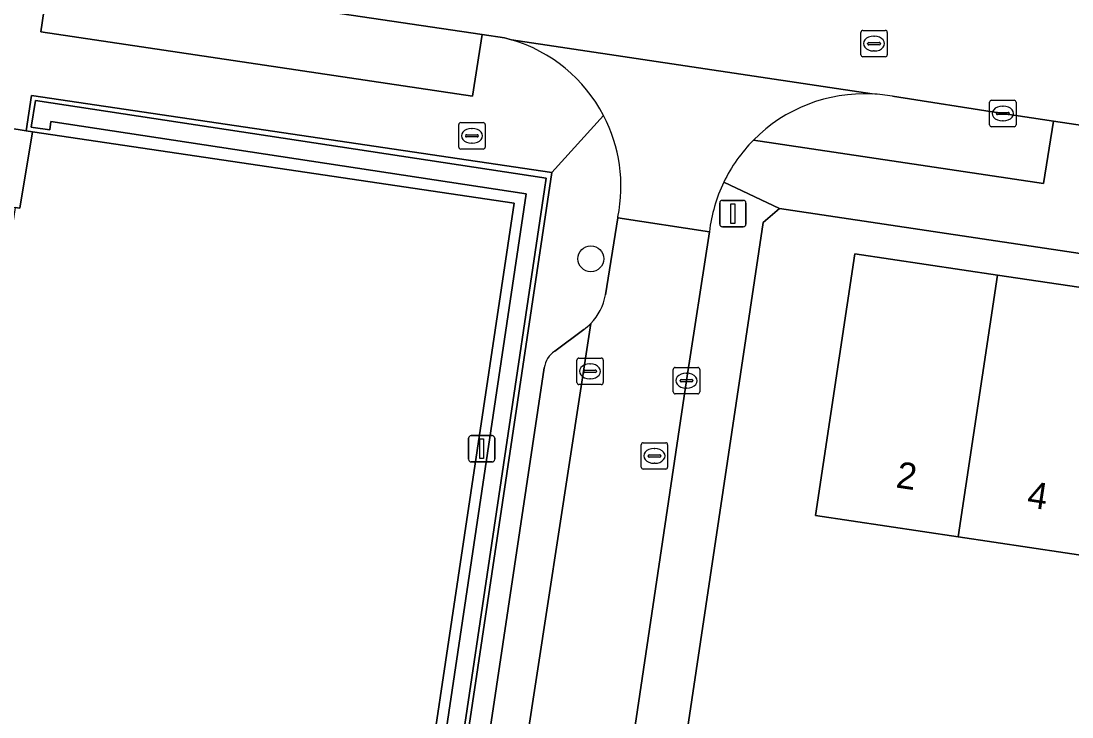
# Model space of a CAD drawing. Extents: x 164148 to 165261, y 382513 to 383432.
# Drawn here: x 164232.08 to 164271.9, y 382857.83 to 382884.21 of the extents above; entities that cross this region are included whole.
import ezdxf

# ---------------------------------------------------------------- set-up
doc = ezdxf.new("R2010")
doc.units = 0
for name, color, linetype in [('IMGEO_Boom', 7, 'Continuous'), ('IMGEO_Brandkraan', 7, 'Continuous'), ('IMGEO_Erf', 7, 'Continuous'), ('IMGEO_Groenvoorziening', 7, 'Continuous'), ('IMGEO_Hek', 7, 'Continuous'), ('IMGEO_Kolk', 7, 'Continuous'), ('IMGEO_Lichtmast', 7, 'Continuous'), ('IMGEO_Muur', 7, 'Continuous'), ('IMGEO_Pand', 7, 'Continuous'), ('IMGEO_Pand_nummerreeks', 7, 'Continuous'), ('IMGEO_Parkeervlak_open', 7, 'Continuous'), ('IMGEO_Rijbaan_lokaal_gesloten', 7, 'Continuous'), ('IMGEO_Rijbaan_lokaal_open', 7, 'Continuous'), ('IMGEO_Rioolput', 7, 'Continuous'), ('IMGEO_Terreindeel_halfverhard', 7, 'Continuous'), ('IMGEO_Voetpad_open', 7, 'Continuous')]:
    doc.layers.add(name, color=color, linetype=linetype)

msp = doc.modelspace()

# ---------------------------------------------------------------- linework, layer by layer
at = {"layer": 'IMGEO_Boom'}
msp.add_circle((164253.67, 382875.197), 0.489, dxfattribs=at)
at = {"layer": 'IMGEO_Brandkraan'}
for p, q in [((164248.664, 382879.431), (164248.664, 382880.283)), ((164248.739, 382880.357), (164249.591, 382880.357)), ((164249.152, 382880.137), (164249.177, 382880.137)), ((164249.665, 382880.283), (164249.665, 382879.431)), ((164248.923, 382879.851), (164248.923, 382879.863)), ((164249.361, 382879.814), (164248.963, 382879.814)), ((164248.966, 382879.9), (164249.364, 382879.9)), ((164249.407, 382879.863), (164249.407, 382879.851)), ((164249.591, 382879.357), (164248.739, 382879.357)), ((164249.175, 382879.577), (164249.15, 382879.577))]:
    msp.add_line(p, q, dxfattribs=at)
for points in [[(164248.664, 382879.431), (164248.664, 382880.283)], [(164248.739, 382880.357), (164249.591, 382880.357)], [(164249.665, 382880.283), (164249.665, 382879.431)], [(164249.591, 382879.357), (164248.739, 382879.357)]]:
    msp.add_lwpolyline(points, dxfattribs=at)
for centre, radius, start, end in [((164248.741, 382880.281), 0.0765, 91.552, 178.448), ((164248.741, 382880.281), 0.0765, 91.552, 178.448), ((164249.589, 382880.281), 0.0765, 1.552, 88.448), ((164249.589, 382880.281), 0.0765, 1.552, 88.448), ((164248.963, 382879.86), 0.0403, 85.8775, 175.7526), ((164248.96, 382879.85), 0.0366, 178.938, 274.7102), ((164249.364, 382879.857), 0.043, 264.8664, 352.4533), ((164249.368, 382879.862), 0.0386, 1.7309, 96.639), ((164248.741, 382879.433), 0.0765, 181.552, 268.448), ((164248.741, 382879.433), 0.0765, 181.552, 268.448), ((164249.589, 382879.433), 0.0765, 271.552, 358.448), ((164249.589, 382879.433), 0.0765, 271.552, 358.448)]:
    msp.add_arc(centre, radius, start, end, dxfattribs=at)
for centre, major_axis, ratio, start_param, end_param in [((164249.151, 382879.857), (-0.387, 0.002), 0.722429, 4.712389, 7.853982), ((164249.176, 382879.857), (-0.39, 0.002), 0.717154, 1.570796, 4.712389)]:
    msp.add_ellipse(centre, major_axis=major_axis, ratio=ratio, start_param=start_param, end_param=end_param, dxfattribs=at)
at = {"layer": 'IMGEO_Erf'}
for points in [[(164315.881, 382868.253), (164315.414, 382868.927), (164260.822, 382877.103), (164260.194, 382876.574), (164257.168, 382856.277), (164287.898, 382851.603), (164312.82, 382847.812)], [(164283.787, 382862.225), (164278.388, 382863.036), (164272.988, 382863.848), (164267.588, 382864.659), (164262.186, 382865.471), (164263.672, 382875.389), (164269.072, 382874.581), (164274.472, 382873.774), (164279.873, 382872.966), (164285.273, 382872.158), (164290.673, 382871.351), (164296.073, 382870.543), (164301.474, 382869.735), (164306.874, 382868.928), (164312.274, 382868.12), (164310.768, 382858.17), (164305.386, 382858.979), (164299.986, 382859.79), (164294.587, 382860.602), (164289.187, 382861.413)]]:
    msp.add_lwpolyline(points, close=True, dxfattribs=at)
at = {"layer": 'IMGEO_Groenvoorziening'}
msp.add_lwpolyline([(164233.168, 382886.129), (164232.835, 382883.801), (164249.19, 382881.363), (164249.553, 382883.698), (164233.894, 382886.021)], close=True, dxfattribs=at)
for points in [[(164271.199, 382880.418), (164269.281, 382880.704), (164265.1, 382881.355)], [(164259.83, 382879.696), (164270.817, 382878.047), (164271.199, 382880.418)]]:
    msp.add_lwpolyline(points, dxfattribs=at)
for centre, radius, start, end in [((164264.036, 382875.535), 5.916, 87.1569, 135.3084), ((164264.029, 382875.464), 5.987, 79.6989, 87.1315)]:
    msp.add_arc(centre, radius, start, end, dxfattribs=at)
at = {"layer": 'IMGEO_Hek'}
msp.add_lwpolyline([(164215.665, 382769.181), (164234.342, 382766.406), (164241.349, 382814.392), (164250.763, 382877.302), (164232.516, 382880.004)], dxfattribs=at)
at = {"layer": 'IMGEO_Kolk'}
for p, q in [((164268.78, 382880.278), (164268.78, 382881.13)), ((164268.855, 382881.204), (164269.707, 382881.204)), ((164269.268, 382880.984), (164269.293, 382880.984)), ((164269.781, 382881.13), (164269.781, 382880.278)), ((164269.039, 382880.698), (164269.039, 382880.71)), ((164269.477, 382880.661), (164269.079, 382880.661)), ((164269.082, 382880.747), (164269.48, 382880.747)), ((164269.523, 382880.71), (164269.523, 382880.698)), ((164269.707, 382880.204), (164268.855, 382880.204)), ((164269.291, 382880.424), (164269.266, 382880.424)), ((164253.139, 382870.506), (164253.139, 382871.358)), ((164253.214, 382871.432), (164254.066, 382871.432)), ((164254.14, 382871.358), (164254.14, 382870.506)), ((164253.398, 382870.926), (164253.398, 382870.938)), ((164253.441, 382870.975), (164253.839, 382870.975)), ((164253.627, 382871.212), (164253.652, 382871.212)), ((164253.882, 382870.938), (164253.882, 382870.926)), ((164256.793, 382870.152), (164256.793, 382871.004)), ((164256.868, 382871.078), (164257.72, 382871.078)), ((164257.794, 382871.004), (164257.794, 382870.152)), ((164253.836, 382870.889), (164253.438, 382870.889)), ((164253.65, 382870.652), (164253.625, 382870.652)), ((164257.052, 382870.572), (164257.052, 382870.584)), ((164257.49, 382870.535), (164257.092, 382870.535)), ((164257.095, 382870.621), (164257.493, 382870.621)), ((164257.281, 382870.858), (164257.306, 382870.858)), ((164257.536, 382870.584), (164257.536, 382870.572)), ((164254.066, 382870.432), (164253.214, 382870.432)), ((164257.304, 382870.298), (164257.279, 382870.298)), ((164257.72, 382870.078), (164256.868, 382870.078))]:
    msp.add_line(p, q, dxfattribs=at)
for points in [[(164268.78, 382880.278), (164268.78, 382881.13)], [(164268.855, 382881.204), (164269.707, 382881.204)], [(164269.781, 382881.13), (164269.781, 382880.278)], [(164269.707, 382880.204), (164268.855, 382880.204)], [(164253.139, 382870.506), (164253.139, 382871.358)], [(164253.214, 382871.432), (164254.066, 382871.432)], [(164254.14, 382871.358), (164254.14, 382870.506)], [(164256.793, 382870.152), (164256.793, 382871.004)], [(164256.868, 382871.078), (164257.72, 382871.078)], [(164257.794, 382871.004), (164257.794, 382870.152)], [(164254.066, 382870.432), (164253.214, 382870.432)], [(164257.72, 382870.078), (164256.868, 382870.078)]]:
    msp.add_lwpolyline(points, dxfattribs=at)
for centre, radius, start, end in [((164268.857, 382881.128), 0.0765, 91.552, 178.448), ((164268.857, 382881.128), 0.0765, 91.552, 178.448), ((164269.705, 382881.128), 0.0765, 1.552, 88.448), ((164269.705, 382881.128), 0.0765, 1.552, 88.448), ((164269.079, 382880.707), 0.0403, 85.8775, 175.7526), ((164269.076, 382880.697), 0.0366, 178.938, 274.7102), ((164269.48, 382880.704), 0.043, 264.8664, 352.4533), ((164269.484, 382880.709), 0.0386, 1.7309, 96.639), ((164268.857, 382880.28), 0.0765, 181.552, 268.448), ((164268.857, 382880.28), 0.0765, 181.552, 268.448), ((164269.705, 382880.28), 0.0765, 271.552, 358.448), ((164269.705, 382880.28), 0.0765, 271.552, 358.448), ((164253.216, 382871.356), 0.0765, 91.552, 178.448), ((164253.216, 382871.356), 0.0765, 91.552, 178.448), ((164254.064, 382871.356), 0.0765, 1.552, 88.448), ((164254.064, 382871.356), 0.0765, 1.552, 88.448), ((164253.438, 382870.935), 0.0403, 85.8775, 175.7526), ((164253.435, 382870.925), 0.0366, 178.938, 274.7102), ((164253.839, 382870.932), 0.043, 264.8664, 352.4533), ((164253.843, 382870.937), 0.0386, 1.7309, 96.639), ((164256.87, 382871.002), 0.0765, 91.552, 178.448), ((164256.87, 382871.002), 0.0765, 91.552, 178.448), ((164257.718, 382871.002), 0.0765, 1.552, 88.448), ((164257.718, 382871.002), 0.0765, 1.552, 88.448), ((164257.092, 382870.581), 0.0403, 85.8775, 175.7526), ((164257.089, 382870.571), 0.0366, 178.938, 274.7102), ((164257.493, 382870.578), 0.043, 264.8664, 352.4533), ((164257.497, 382870.583), 0.0386, 1.7309, 96.639), ((164253.216, 382870.508), 0.0765, 181.552, 268.448), ((164253.216, 382870.508), 0.0765, 181.552, 268.448), ((164254.064, 382870.508), 0.0765, 271.552, 358.448), ((164254.064, 382870.508), 0.0765, 271.552, 358.448), ((164256.87, 382870.154), 0.0765, 181.552, 268.448), ((164256.87, 382870.154), 0.0765, 181.552, 268.448), ((164257.718, 382870.154), 0.0765, 271.552, 358.448), ((164257.718, 382870.154), 0.0765, 271.552, 358.448)]:
    msp.add_arc(centre, radius, start, end, dxfattribs=at)
for centre, major_axis, ratio, start_param, end_param in [((164269.267, 382880.704), (-0.387, 0.002), 0.722429, 4.712389, 7.853982), ((164269.292, 382880.704), (-0.39, 0.002), 0.717154, 1.570796, 4.712389), ((164253.626, 382870.932), (-0.387, 0.002), 0.722429, 4.712389, 7.853982), ((164253.651, 382870.932), (-0.39, 0.002), 0.717154, 1.570796, 4.712389), ((164257.28, 382870.578), (-0.387, 0.002), 0.722429, 4.712389, 7.853982), ((164257.305, 382870.578), (-0.39, 0.002), 0.717154, 1.570796, 4.712389)]:
    msp.add_ellipse(centre, major_axis=major_axis, ratio=ratio, start_param=start_param, end_param=end_param, dxfattribs=at)
at = {"layer": 'IMGEO_Lichtmast'}
for p, q in [((164258.554, 382876.511), (164258.554, 382877.311)), ((164258.554, 382877.311), (164258.554, 382876.511)), ((164258.654, 382877.411), (164259.444, 382877.411)), ((164259.444, 382877.411), (164258.654, 382877.411)), ((164259.544, 382877.311), (164259.544, 382876.511)), ((164259.544, 382876.511), (164259.544, 382877.311)), ((164259.444, 382876.411), (164258.654, 382876.411)), ((164258.654, 382876.411), (164259.444, 382876.411)), ((164249.038, 382867.597), (164249.038, 382868.397)), ((164249.038, 382868.397), (164249.038, 382867.597)), ((164249.138, 382868.497), (164249.928, 382868.497)), ((164249.928, 382868.497), (164249.138, 382868.497)), ((164250.028, 382868.397), (164250.028, 382867.597)), ((164250.028, 382867.597), (164250.028, 382868.397)), ((164249.928, 382867.497), (164249.138, 382867.497)), ((164249.138, 382867.497), (164249.928, 382867.497))]:
    msp.add_line(p, q, dxfattribs=at)
for points in [[(164258.974, 382877.286), (164259.124, 382877.286), (164259.124, 382876.536), (164258.974, 382876.536), (164258.974, 382877.286)], [(164249.458, 382868.372), (164249.608, 382868.372), (164249.608, 382867.622), (164249.458, 382867.622), (164249.458, 382868.372)]]:
    msp.add_lwpolyline(points, dxfattribs=at)
for centre, start, end in [((164258.654, 382877.311), 90, 180), ((164258.654, 382877.311), 90, 180), ((164259.444, 382877.311), 0, 90), ((164259.444, 382877.311), 360, 90), ((164258.654, 382876.511), 180, 270), ((164258.654, 382876.511), 180, 270), ((164259.444, 382876.511), 270, 0), ((164259.444, 382876.511), 270, 0), ((164249.138, 382868.397), 90, 180), ((164249.138, 382868.397), 90, 180), ((164249.928, 382868.397), 0, 90), ((164249.928, 382868.397), 360, 90), ((164249.138, 382867.597), 180, 270), ((164249.138, 382867.597), 180, 270), ((164249.928, 382867.597), 270, 0), ((164249.928, 382867.597), 270, 0)]:
    msp.add_arc(centre, 0.1, start, end, dxfattribs=at)
at = {"layer": 'IMGEO_Muur'}
msp.add_lwpolyline([(164232.623, 382881.191), (164232.465, 382880.188), (164232.542, 382880.176), (164233.167, 382880.082), (164233.21, 382880.395), (164251.216, 382877.664), (164240.264, 382804.194), (164240.929, 382804.051), (164248.452, 382854.573), (164251.914, 382877.821), (164251.978, 382878.25)], close=True, dxfattribs=at)
at = {"layer": 'IMGEO_Pand'}
for points in [[(164232.516, 382880.004), (164232.279, 382880.043), (164229.63, 382880.48), (164229.559, 382880.492), (164229.082, 382877.6), (164231.856, 382877.141), (164232.038, 382877.111)], [(164269.072, 382874.581), (164263.672, 382875.389), (164262.186, 382865.471), (164267.588, 382864.659)], [(164274.472, 382873.774), (164269.072, 382874.581), (164267.588, 382864.659), (164272.988, 382863.848)]]:
    msp.add_lwpolyline(points, close=True, dxfattribs=at)
at = {"layer": 'IMGEO_Parkeervlak_open'}
for points in [[(164250.825, 382854.218), (164253.666, 382872.742)], [(164253.403, 382872.522), (164252.299, 382871.695)], [(164251.903, 382871.062), (164249.41, 382854.43), (164248.764, 382850.266)]]:
    msp.add_lwpolyline(points, dxfattribs=at)
for centre, radius, start, end in [((164252.278, 382874.134), 1.966, 304.9098, 314.9153), ((164252.77, 382870.96), 0.873, 122.6372, 173.3032)]:
    msp.add_arc(centre, radius, start, end, dxfattribs=at)
at = {"layer": 'IMGEO_Rijbaan_lokaal_gesloten'}
for points in [[(164212.67, 382894.867), (164211.873, 382889.289), (164213.71, 382889.016), (164230.5, 382886.525), (164233.168, 382886.129), (164233.894, 382886.021), (164249.553, 382883.698), (164250.393, 382883.573), (164250.665, 382883.499), (164264.329, 382881.444)], [(164265.1, 382881.355), (164269.281, 382880.704), (164271.199, 382880.418), (164272.98, 382880.152), (164313.111, 382874.159), (164328.53, 382871.849)]]:
    msp.add_lwpolyline(points, dxfattribs=at)
msp.add_arc((164264.029, 382875.464), 5.987, 79.6989, 87.1315, dxfattribs=at)
at = {"layer": 'IMGEO_Rijbaan_lokaal_open'}
for points in [[(164264.329, 382881.444), (164250.665, 382883.499)], [(164254.763, 382853.628), (164254.784, 382853.768), (164255.204, 382856.576), (164257.294, 382870.578), (164258.163, 382876.224), (164254.689, 382876.755), (164254.219, 382873.83)], [(164254.694, 382876.787), (164254.689, 382876.755), (164258.163, 382876.224)], [(164253.666, 382872.742), (164250.825, 382854.218), (164250.117, 382849.402), (164250.108, 382849.344), (164250.041, 382848.874), (164247.386, 382831.09), (164247.376, 382831.024), (164247.309, 382830.554), (164244.577, 382812.409), (164244.565, 382812.302), (164244.498, 382811.832), (164244.424, 382811.294), (164241.787, 382793.817), (164241.709, 382793.262), (164237.8, 382767.234)]]:
    msp.add_lwpolyline(points, dxfattribs=at)
for centre, radius, start, end in [((164249.012, 382877.942), 5.797, 27.5853, 73.4306), ((164264.036, 382875.535), 5.916, 87.1569, 135.3084), ((164249.002, 382877.939), 5.807, 348.5564, 27.5701), ((164264.064, 382875.522), 5.945, 135.4081, 154.3147), ((164264.065, 382875.531), 5.943, 154.3958, 173.3022), ((164252.264, 382874.139), 1.979, 315.0977, 351.0164)]:
    msp.add_arc(centre, radius, start, end, dxfattribs=at)
at = {"layer": 'IMGEO_Rioolput'}
for p, q in [((164263.899, 382882.927), (164263.899, 382883.779)), ((164263.974, 382883.853), (164264.826, 382883.853)), ((164264.9, 382883.779), (164264.9, 382882.927)), ((164264.158, 382883.347), (164264.158, 382883.359)), ((164264.596, 382883.31), (164264.198, 382883.31)), ((164264.201, 382883.396), (164264.599, 382883.396)), ((164264.387, 382883.633), (164264.412, 382883.633)), ((164264.642, 382883.359), (164264.642, 382883.347)), ((164264.826, 382882.853), (164263.974, 382882.853)), ((164264.41, 382883.073), (164264.385, 382883.073)), ((164255.578, 382867.299), (164255.578, 382868.151)), ((164255.653, 382868.225), (164256.505, 382868.225)), ((164256.579, 382868.151), (164256.579, 382867.299)), ((164255.837, 382867.719), (164255.837, 382867.731)), ((164255.88, 382867.768), (164256.278, 382867.768)), ((164256.066, 382868.005), (164256.091, 382868.005)), ((164256.321, 382867.731), (164256.321, 382867.719)), ((164256.275, 382867.682), (164255.877, 382867.682)), ((164256.089, 382867.445), (164256.064, 382867.445)), ((164256.505, 382867.225), (164255.653, 382867.225))]:
    msp.add_line(p, q, dxfattribs=at)
for points in [[(164263.899, 382882.927), (164263.899, 382883.779)], [(164263.974, 382883.853), (164264.826, 382883.853)], [(164264.9, 382883.779), (164264.9, 382882.927)], [(164264.826, 382882.853), (164263.974, 382882.853)], [(164255.578, 382867.299), (164255.578, 382868.151)], [(164255.653, 382868.225), (164256.505, 382868.225)], [(164256.579, 382868.151), (164256.579, 382867.299)], [(164256.505, 382867.225), (164255.653, 382867.225)]]:
    msp.add_lwpolyline(points, dxfattribs=at)
for centre, radius, start, end in [((164263.976, 382883.777), 0.0765, 91.552, 178.448), ((164263.976, 382883.777), 0.0765, 91.552, 178.448), ((164264.824, 382883.777), 0.0765, 1.552, 88.448), ((164264.824, 382883.777), 0.0765, 1.552, 88.448), ((164264.198, 382883.356), 0.0403, 85.8775, 175.7526), ((164264.195, 382883.346), 0.0366, 178.938, 274.7102), ((164264.599, 382883.353), 0.043, 264.8664, 352.4533), ((164264.603, 382883.358), 0.0386, 1.7309, 96.639), ((164263.976, 382882.929), 0.0765, 181.552, 268.448), ((164263.976, 382882.929), 0.0765, 181.552, 268.448), ((164264.824, 382882.929), 0.0765, 271.552, 358.448), ((164264.824, 382882.929), 0.0765, 271.552, 358.448), ((164255.655, 382868.149), 0.0765, 91.552, 178.448), ((164255.655, 382868.149), 0.0765, 91.552, 178.448), ((164256.503, 382868.149), 0.0765, 1.552, 88.448), ((164256.503, 382868.149), 0.0765, 1.552, 88.448), ((164255.877, 382867.728), 0.0403, 85.8775, 175.7526), ((164256.282, 382867.73), 0.0386, 1.7309, 96.639), ((164255.874, 382867.718), 0.0366, 178.938, 274.7102), ((164256.278, 382867.725), 0.043, 264.8664, 352.4533), ((164255.655, 382867.301), 0.0765, 181.552, 268.448), ((164255.655, 382867.301), 0.0765, 181.552, 268.448), ((164256.503, 382867.301), 0.0765, 271.552, 358.448), ((164256.503, 382867.301), 0.0765, 271.552, 358.448)]:
    msp.add_arc(centre, radius, start, end, dxfattribs=at)
for centre, major_axis, ratio, start_param, end_param in [((164264.386, 382883.353), (-0.387, 0.002), 0.722429, 4.712389, 7.853982), ((164264.411, 382883.353), (-0.39, 0.002), 0.717154, 1.570796, 4.712389), ((164256.065, 382867.725), (-0.387, 0.002), 0.722429, 4.712389, 7.853982), ((164256.09, 382867.725), (-0.39, 0.002), 0.717154, 1.570796, 4.712389)]:
    msp.add_ellipse(centre, major_axis=major_axis, ratio=ratio, start_param=start_param, end_param=end_param, dxfattribs=at)
at = {"layer": 'IMGEO_Terreindeel_halfverhard'}
msp.add_lwpolyline([(164232.516, 382880.004), (164232.038, 382877.111), (164231.856, 382877.141), (164221.376, 382807.304), (164239.803, 382804.489), (164239.581, 382802.961), (164221.141, 382805.757), (164215.665, 382769.181), (164234.342, 382766.406), (164241.349, 382814.392), (164250.763, 382877.302)], close=True, dxfattribs=at)
at = {"layer": 'IMGEO_Voetpad_open'}
for points in [[(164232.835, 382883.801), (164233.168, 382886.129), (164230.5, 382886.525), (164230.138, 382884.2), (164210.211, 382887.161), (164210.541, 382889.486), (164207.585, 382889.925), (164207.223, 382887.629), (164193.881, 382889.64)], [(164193.241, 382887.995), (164193.163, 382887.512), (164194.257, 382887.151), (164229.825, 382881.789), (164229.63, 382880.48), (164232.279, 382880.043), (164232.48, 382881.389), (164252.192, 382878.463), (164254.15, 382880.627)], [(164250.665, 382883.499), (164250.393, 382883.573), (164249.553, 382883.698), (164249.19, 382881.363), (164232.835, 382883.801)], [(164254.15, 382880.627), (164252.192, 382878.463), (164248.62, 382854.548), (164240.908, 382803), (164236.059, 382770.592), (164235.335, 382765.588), (164234.075, 382756.882), (164237.466, 382756.366), (164233.384, 382728.883)], [(164272.599, 382877.773), (164272.98, 382880.152), (164271.199, 382880.418), (164270.817, 382878.047), (164259.83, 382879.696)], [(164256.94, 382854.753), (164257.168, 382856.277), (164260.194, 382876.574), (164260.822, 382877.103), (164258.706, 382878.099)], [(164258.706, 382878.099), (164260.822, 382877.103), (164315.414, 382868.927), (164317.059, 382871.117)], [(164254.219, 382873.83), (164254.689, 382876.755), (164254.694, 382876.787)], [(164258.163, 382876.224), (164257.294, 382870.578), (164255.204, 382856.576), (164254.784, 382853.768), (164254.763, 382853.628), (164249.127, 382815.917), (164246.534, 382798.524), (164243.497, 382778.275), (164241.977, 382768.171)], [(164252.299, 382871.695), (164253.403, 382872.522)], [(164236.634, 382769.308), (164236.731, 382770.033), (164240.151, 382792.778), (164240.434, 382794.654), (164242.896, 382810.998), (164242.95, 382811.356), (164243.228, 382813.216), (164243.928, 382817.89), (164245.749, 382830.049), (164245.753, 382830.08), (164246.033, 382831.946), (164248.48, 382848.311), (164248.486, 382848.351), (164248.764, 382850.266), (164249.41, 382854.43), (164251.903, 382871.062)]]:
    msp.add_lwpolyline(points, dxfattribs=at)
for points in [[(164240.248, 382803.103), (164240.908, 382803), (164248.62, 382854.548), (164252.192, 382878.463), (164232.48, 382881.389), (164232.279, 382880.043), (164232.516, 382880.004), (164250.763, 382877.302), (164241.349, 382814.392), (164234.342, 382766.406), (164234.568, 382766.372)], [(164233.21, 382880.395), (164233.167, 382880.082), (164232.542, 382880.176), (164232.465, 382880.188), (164232.623, 382881.191), (164251.978, 382878.25), (164251.914, 382877.821), (164248.452, 382854.573), (164240.929, 382804.051), (164240.264, 382804.194), (164251.216, 382877.664)]]:
    msp.add_lwpolyline(points, close=True, dxfattribs=at)
for centre, radius, start, end in [((164249.012, 382877.942), 5.797, 27.5853, 73.4306), ((164249.002, 382877.939), 5.807, 348.5564, 27.5701), ((164264.064, 382875.522), 5.945, 135.4081, 154.3147), ((164264.065, 382875.531), 5.943, 154.3958, 173.3022), ((164252.264, 382874.139), 1.979, 315.0977, 351.0164), ((164252.278, 382874.134), 1.966, 304.9098, 314.9153), ((164252.77, 382870.96), 0.873, 122.6372, 173.3032)]:
    msp.add_arc(centre, radius, start, end, dxfattribs=at)

# ---------------------------------------------------------------- texts
at = {"layer": 'IMGEO_Pand_nummerreeks'}
for s, p in [('2', (164265.197, 382866.535)), ('4', (164270.163, 382865.789))]:
    msp.add_text(s, height=1, rotation=351.4515, dxfattribs=at).set_placement(p)

doc.saveas('drawing.dxf')
